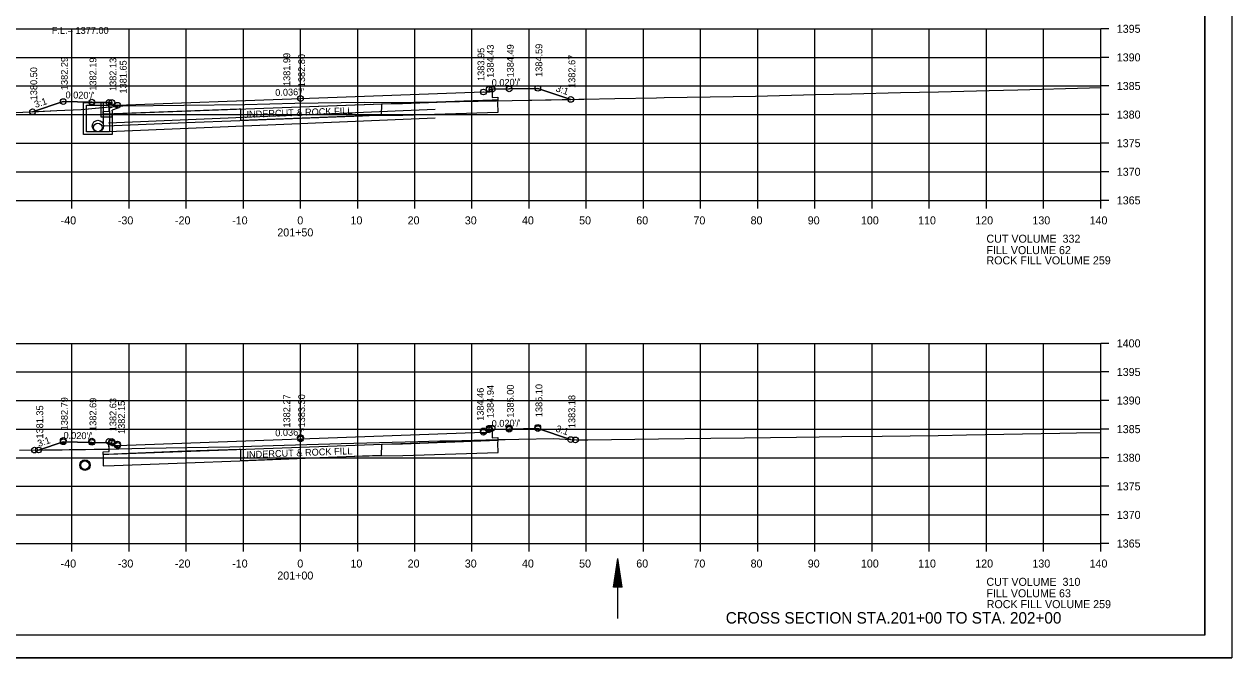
# Model space of a CAD drawing. Extents: x 1374311 to 1383814, y 384102 to 406278.
# Drawn here: x 1382591.7 to 1382803, y 402225 to 402335.8 of the extents above; entities that cross this region are included whole.
import ezdxf

# ---------------------------------------------------------------- set-up
doc = ezdxf.new("R2010")
doc.units = 0
for name, color, linetype in [('R_Axis', 7, 'Continuous'), ('R_Axis Annot', 7, 'Continuous'), ('R_Border', 7, 'Continuous'), ('R_Draft', 7, 'Continuous'), ('R_Exist Surface', 7, 'Continuous'), ('R_Fin Surface', 7, 'Continuous'), ('R_Grid', 7, 'Continuous'), ('R_No Plot', 7, 'Continuous'), ('R_Water', 7, 'Continuous'), ('R_Water Annot', 7, 'Continuous'), ('R_Xsect Elev', 7, 'Continuous'), ('R_Xsect Slope', 7, 'Continuous')]:
    doc.layers.add(name, color=color, linetype=linetype)

msp = doc.modelspace()

# ---------------------------------------------------------------- linework, layer by layer
at = {"layer": 'R_Axis'}
for p, q in [((1382780.07, 402305), (1382780.07, 402335)), ((1382781.47, 402335), (1382780.07, 402335)), ((1382781.47, 402330), (1382780.07, 402330)), ((1382781.47, 402325), (1382780.07, 402325)), ((1382781.47, 402320), (1382780.07, 402320)), ((1382781.47, 402315), (1382780.07, 402315)), ((1382781.47, 402310), (1382780.07, 402310)), ((1382500.07, 402305), (1382780.07, 402305)), ((1382600.07, 402303.6), (1382600.07, 402305)), ((1382610.07, 402303.6), (1382610.07, 402305)), ((1382620.07, 402303.6), (1382620.07, 402305)), ((1382630.07, 402303.6), (1382630.07, 402305)), ((1382640.07, 402303.6), (1382640.07, 402305)), ((1382650.07, 402303.6), (1382650.07, 402305)), ((1382660.07, 402303.6), (1382660.07, 402305)), ((1382670.07, 402303.6), (1382670.07, 402305)), ((1382680.07, 402303.6), (1382680.07, 402305)), ((1382690.07, 402303.6), (1382690.07, 402305)), ((1382700.07, 402303.6), (1382700.07, 402305)), ((1382710.07, 402303.6), (1382710.07, 402305)), ((1382720.07, 402303.6), (1382720.07, 402305)), ((1382730.07, 402303.6), (1382730.07, 402305)), ((1382740.07, 402303.6), (1382740.07, 402305)), ((1382750.07, 402303.6), (1382750.07, 402305)), ((1382760.07, 402303.6), (1382760.07, 402305)), ((1382770.07, 402303.6), (1382770.07, 402305)), ((1382780.07, 402303.6), (1382780.07, 402305)), ((1382781.47, 402305), (1382780.07, 402305)), ((1382780.07, 402245), (1382780.07, 402280)), ((1382781.47, 402280), (1382780.07, 402280)), ((1382781.47, 402275), (1382780.07, 402275)), ((1382781.47, 402270), (1382780.07, 402270)), ((1382781.47, 402265), (1382780.07, 402265)), ((1382781.47, 402260), (1382780.07, 402260)), ((1382781.47, 402255), (1382780.07, 402255)), ((1382781.47, 402250), (1382780.07, 402250)), ((1382500.07, 402245), (1382780.07, 402245)), ((1382600.07, 402243.6), (1382600.07, 402245)), ((1382610.07, 402243.6), (1382610.07, 402245)), ((1382620.07, 402243.6), (1382620.07, 402245)), ((1382630.07, 402243.6), (1382630.07, 402245)), ((1382640.07, 402243.6), (1382640.07, 402245)), ((1382650.07, 402243.6), (1382650.07, 402245)), ((1382660.07, 402243.6), (1382660.07, 402245)), ((1382670.07, 402243.6), (1382670.07, 402245)), ((1382680.07, 402243.6), (1382680.07, 402245)), ((1382690.07, 402243.6), (1382690.07, 402245)), ((1382700.07, 402243.6), (1382700.07, 402245)), ((1382710.07, 402243.6), (1382710.07, 402245)), ((1382720.07, 402243.6), (1382720.07, 402245)), ((1382730.07, 402243.6), (1382730.07, 402245)), ((1382740.07, 402243.6), (1382740.07, 402245)), ((1382750.07, 402243.6), (1382750.07, 402245)), ((1382760.07, 402243.6), (1382760.07, 402245)), ((1382770.07, 402243.6), (1382770.07, 402245)), ((1382780.07, 402243.6), (1382780.07, 402245)), ((1382781.47, 402245), (1382780.07, 402245))]:
    msp.add_line(p, q, dxfattribs=at)
at = {"layer": 'R_Border'}
for q in [(1382798.25, 402434.46), (1382482.07, 402229)]:
    msp.add_line((1382798.25, 402229), q, dxfattribs=at)
at = {"layer": 'R_Draft'}
for p, q in [((1382694.82, 402237.39), (1382695.57, 402242.39)), ((1382694.95, 402237.39), (1382695.57, 402241.56)), ((1382696.32, 402237.39), (1382695.57, 402242.39)), ((1382696.2, 402237.39), (1382695.57, 402241.56)), ((1382695.07, 402237.39), (1382695.57, 402240.7)), ((1382695.2, 402237.39), (1382695.57, 402239.87)), ((1382696.07, 402237.39), (1382695.57, 402240.7)), ((1382695.94, 402237.39), (1382695.57, 402239.87)), ((1382696.32, 402237.39), (1382694.82, 402237.39)), ((1382695.33, 402237.39), (1382695.57, 402239.02)), ((1382695.45, 402237.39), (1382695.57, 402238.18)), ((1382695.81, 402237.39), (1382695.57, 402239.02)), ((1382695.69, 402237.39), (1382695.57, 402238.18))]:
    msp.add_line(p, q, dxfattribs=at)
at = {"layer": 'R_Exist Surface'}
for points in [[(1382590.35, 402320.37), (1382597.42, 402320.69), (1382601.72, 402320.9), (1382608.61, 402321.52), (1382608.86, 402321.54), (1382608.96, 402321.55), (1382630.32, 402321.77), (1382639.06, 402321.98), (1382651.27, 402322.15), (1382652.39, 402322.13), (1382659.9, 402322.17), (1382664.69, 402322.25), (1382674.33, 402322.43), (1382677.12, 402322.47), (1382688.78, 402322.69), (1382689.62, 402322.7), (1382695.05, 402322.81), (1382702.33, 402322.94), (1382703.69, 402322.96), (1382715.77, 402323.18), (1382719.69, 402323.25), (1382730.17, 402323.5), (1382736.47, 402323.64), (1382745.05, 402323.85), (1382751.67, 402324), (1382760.55, 402324.2), (1382765.59, 402324.32), (1382778.12, 402324.67), (1382780.07, 402324.73)], [(1382590.89, 402261.3), (1382608.29, 402261.54), (1382612.84, 402261.67), (1382627.68, 402261.93), (1382637.22, 402262.19), (1382647.16, 402262.47), (1382660.61, 402262.83), (1382664.43, 402262.94), (1382666.21, 402262.95), (1382678.28, 402263.27), (1382684.4, 402263.34), (1382688.31, 402263.11), (1382690.31, 402263.14), (1382702.71, 402263.31), (1382711.83, 402263.43), (1382717.75, 402263.5), (1382726.83, 402263.6), (1382734.78, 402263.7), (1382741.8, 402263.78), (1382751.61, 402263.91), (1382756.61, 402264), (1382772.91, 402264.29), (1382775.83, 402264.34), (1382780.07, 402264.42)]]:
    msp.add_lwpolyline(points, dxfattribs=at)
msp.add_circle((1382602.36, 402258.71), 0.917, dxfattribs=at)
at = {"layer": 'R_Fin Surface'}
for p, q in [((1382657.93, 402321.88), (1382654.21, 402321.83)), ((1382674.62, 402322.53), (1382657.93, 402321.88)), ((1382674.58, 402322.03), (1382674.62, 402322.53)), ((1382607.41, 402320.12), (1382605.56, 402320.06)), ((1382605.56, 402320.06), (1382605.56, 402320.05)), ((1382674.62, 402263.03), (1382657.93, 402262.39)), ((1382674.58, 402262.53), (1382674.62, 402263.03)), ((1382607.41, 402260.63), (1382605.56, 402260.57)), ((1382605.56, 402260.57), (1382605.56, 402260.56)), ((1382657.93, 402262.39), (1382654.21, 402262.33))]:
    msp.add_line(p, q, dxfattribs=at)
for points in [[(1382593.2, 402320.5), (1382593.21, 402320.5), (1382598.56, 402322.28), (1382603.56, 402322.18), (1382603.56, 402322.18), (1382603.56, 402322.18), (1382606.56, 402322.12), (1382607.06, 402322.12), (1382607.06, 402322.12), (1382607.07, 402321.62), (1382607.07, 402321.62), (1382608.07, 402321.64), (1382608.07, 402321.64), (1382640.04, 402322.79), (1382640.07, 402322.79), (1382672.04, 402323.95), (1382672.07, 402323.95), (1382673.07, 402323.93), (1382673.07, 402323.93), (1382673.07, 402323.93), (1382673.08, 402324.43), (1382673.58, 402324.43), (1382673.58, 402324.43), (1382673.58, 402324.43), (1382676.58, 402324.49), (1382681.58, 402324.59), (1382681.58, 402324.59), (1382681.59, 402324.58), (1382687.35, 402322.66)], [(1382673.58, 402324.43), (1382673.59, 402322.99), (1382674.59, 402323.04), (1382674.58, 402322.54), (1382673.58, 402322.5), (1382640.07, 402321.29), (1382606.56, 402320.09), (1382605.56, 402320.05), (1382605.57, 402320.55), (1382606.57, 402320.57), (1382606.56, 402322.12)], [(1382605.56, 402320.05), (1382605.57, 402318.06), (1382607.48, 402318.12), (1382620.09, 402318.61), (1382629.43, 402318.94), (1382650.94, 402319.81), (1382652.1, 402319.84), (1382657.95, 402319.88), (1382674.62, 402320.42), (1382674.58, 402322.03)], [(1382654.21, 402321.83), (1382654.17, 402319.88), (1382629.61, 402318.95), (1382629.62, 402320.96), (1382629.35, 402320.94), (1382620.02, 402320.61), (1382607.41, 402320.12)], [(1382594.25, 402261.35), (1382594.25, 402261.35), (1382598.56, 402262.79), (1382603.55, 402262.69), (1382603.56, 402262.69), (1382603.57, 402262.69), (1382606.56, 402262.63), (1382606.56, 402262.63), (1382607.06, 402262.63), (1382607.07, 402262.13), (1382607.07, 402262.13), (1382607.07, 402262.13), (1382608.07, 402262.15), (1382608.12, 402262.15), (1382640.07, 402263.3), (1382640.12, 402263.3), (1382672.07, 402264.45), (1382673.07, 402264.43), (1382673.07, 402264.43), (1382673.07, 402264.43), (1382673.08, 402264.93), (1382673.58, 402264.93), (1382673.58, 402264.93), (1382673.59, 402264.93), (1382676.58, 402264.99), (1382681.57, 402265.09), (1382681.58, 402265.09), (1382687.33, 402263.17), (1382687.34, 402263.17)], [(1382673.58, 402264.93), (1382673.59, 402263.49), (1382674.59, 402263.54), (1382674.58, 402263.04), (1382673.58, 402263), (1382640.07, 402261.8), (1382606.56, 402260.59), (1382605.56, 402260.56), (1382605.57, 402261.06), (1382606.57, 402261.08), (1382606.56, 402262.63)], [(1382605.56, 402260.56), (1382605.57, 402258.56), (1382607.48, 402258.63), (1382620.09, 402259.12), (1382629.43, 402259.44), (1382650.94, 402260.31), (1382652.1, 402260.34), (1382657.95, 402260.39), (1382674.62, 402260.93), (1382674.58, 402262.53)], [(1382654.21, 402262.33), (1382654.17, 402260.38), (1382629.61, 402259.46), (1382629.62, 402261.46), (1382629.35, 402261.44), (1382620.02, 402261.12), (1382607.41, 402260.63)]]:
    msp.add_lwpolyline(points, dxfattribs=at)
at = {"layer": 'R_Grid'}
for p, q in [((1382500.07, 402335), (1382780.07, 402335)), ((1382600.07, 402305), (1382600.07, 402335)), ((1382610.07, 402305), (1382610.07, 402335)), ((1382620.07, 402305), (1382620.07, 402335)), ((1382630.07, 402305), (1382630.07, 402335)), ((1382640.07, 402305), (1382640.07, 402335)), ((1382650.07, 402305), (1382650.07, 402335)), ((1382660.07, 402305), (1382660.07, 402335)), ((1382670.07, 402305), (1382670.07, 402335)), ((1382680.07, 402305), (1382680.07, 402335)), ((1382690.07, 402305), (1382690.07, 402335)), ((1382700.07, 402305), (1382700.07, 402335)), ((1382710.07, 402305), (1382710.07, 402335)), ((1382720.07, 402305), (1382720.07, 402335)), ((1382730.07, 402305), (1382730.07, 402335)), ((1382740.07, 402305), (1382740.07, 402335)), ((1382750.07, 402305), (1382750.07, 402335)), ((1382760.07, 402305), (1382760.07, 402335)), ((1382770.07, 402305), (1382770.07, 402335)), ((1382780.07, 402305), (1382780.07, 402335)), ((1382500.07, 402330), (1382780.07, 402330)), ((1382500.07, 402325), (1382780.07, 402325)), ((1382500.07, 402320), (1382780.07, 402320)), ((1382500.07, 402315), (1382780.07, 402315)), ((1382500.07, 402310), (1382780.07, 402310)), ((1382500.07, 402305), (1382780.07, 402305)), ((1382500.07, 402280), (1382780.07, 402280)), ((1382600.07, 402245), (1382600.07, 402280)), ((1382610.07, 402245), (1382610.07, 402280)), ((1382620.07, 402245), (1382620.07, 402280)), ((1382630.07, 402245), (1382630.07, 402280)), ((1382640.07, 402245), (1382640.07, 402280)), ((1382650.07, 402245), (1382650.07, 402280)), ((1382660.07, 402245), (1382660.07, 402280)), ((1382670.07, 402245), (1382670.07, 402280)), ((1382680.07, 402245), (1382680.07, 402280)), ((1382690.07, 402245), (1382690.07, 402280)), ((1382700.07, 402245), (1382700.07, 402280)), ((1382710.07, 402245), (1382710.07, 402280)), ((1382720.07, 402245), (1382720.07, 402280)), ((1382730.07, 402245), (1382730.07, 402280)), ((1382740.07, 402245), (1382740.07, 402280)), ((1382750.07, 402245), (1382750.07, 402280)), ((1382760.07, 402245), (1382760.07, 402280)), ((1382770.07, 402245), (1382770.07, 402280)), ((1382780.07, 402245), (1382780.07, 402280)), ((1382500.07, 402275), (1382780.07, 402275)), ((1382500.07, 402270), (1382780.07, 402270)), ((1382500.07, 402265), (1382780.07, 402265)), ((1382500.07, 402260), (1382780.07, 402260)), ((1382500.07, 402255), (1382780.07, 402255)), ((1382500.07, 402250), (1382780.07, 402250)), ((1382500.07, 402245), (1382780.07, 402245))]:
    msp.add_line(p, q, dxfattribs=at)
at = {"layer": 'R_No Plot'}
msp.add_line((1382469.67, 402225.02), (1382803, 402225.02), dxfattribs=at)
for points in [[(1382469.66, 402438.35), (1382803, 402438.35), (1382803, 402225.01), (1382469.66, 402225.01)], [(1382715.99, 402434.46), (1382715.99, 402424.58), (1382751.72, 402424.58), (1382751.72, 402421.66), (1382774.92, 402421.66), (1382774.92, 402397.32), (1382798.25, 402397.32), (1382798.25, 402229), (1382482.07, 402229), (1382482.07, 402434.46)], [(1382668.63, 402322.32), (1382674.33, 402322.43), (1382677.12, 402322.47), (1382687.35, 402322.66), (1382681.59, 402324.58), (1382681.58, 402324.59), (1382681.58, 402324.59), (1382676.58, 402324.49), (1382673.58, 402324.43), (1382673.58, 402324.43), (1382673.59, 402322.99), (1382674.59, 402323.04), (1382674.58, 402322.54), (1382673.58, 402322.5)], [(1382593.2, 402320.5), (1382597.42, 402320.69), (1382601.72, 402320.9), (1382606.57, 402321.34), (1382606.56, 402322.12), (1382603.56, 402322.18), (1382603.56, 402322.18), (1382603.56, 402322.18), (1382598.56, 402322.28), (1382593.21, 402320.5)], [(1382606.57, 402321.34), (1382608.61, 402321.52), (1382608.86, 402321.54), (1382608.96, 402321.55), (1382630.32, 402321.77), (1382639.06, 402321.98), (1382651.27, 402322.15), (1382652.39, 402322.13), (1382659.9, 402322.17), (1382664.69, 402322.25), (1382668.63, 402322.32), (1382640.07, 402321.29), (1382606.56, 402320.09), (1382605.56, 402320.05), (1382605.57, 402320.55), (1382606.57, 402320.57)], [(1382674.58, 402263.17), (1382678.28, 402263.27), (1382684.4, 402263.34), (1382687.34, 402263.17), (1382687.33, 402263.17), (1382681.58, 402265.09), (1382681.57, 402265.09), (1382676.58, 402264.99), (1382673.59, 402264.93), (1382673.58, 402264.93), (1382673.59, 402263.49), (1382674.59, 402263.54)], [(1382594.25, 402261.35), (1382606.57, 402261.52), (1382606.56, 402262.63), (1382603.57, 402262.69), (1382603.56, 402262.69), (1382603.55, 402262.69), (1382598.56, 402262.79), (1382594.25, 402261.35)], [(1382606.57, 402261.52), (1382608.29, 402261.54), (1382612.84, 402261.67), (1382627.68, 402261.93), (1382637.22, 402262.19), (1382647.16, 402262.47), (1382660.61, 402262.83), (1382664.43, 402262.94), (1382666.21, 402262.95), (1382674.58, 402263.17), (1382674.58, 402263.04), (1382673.58, 402263), (1382640.07, 402261.8), (1382606.56, 402260.59), (1382605.56, 402260.56), (1382605.57, 402261.06), (1382606.57, 402261.08)]]:
    msp.add_lwpolyline(points, close=True, dxfattribs=at)
for centre in [(1382672.07, 402323.95), (1382672.07, 402323.95), (1382672.07, 402323.95), (1382673.08, 402324.43), (1382673.08, 402324.43), (1382673.08, 402324.43), (1382673.58, 402324.43), (1382673.58, 402324.43), (1382676.58, 402324.49), (1382676.58, 402324.49), (1382676.58, 402324.49), (1382681.58, 402324.59), (1382681.58, 402324.59), (1382681.58, 402324.59), (1382598.56, 402322.28), (1382598.56, 402322.28), (1382598.56, 402322.28), (1382603.56, 402322.18), (1382603.56, 402322.18), (1382603.56, 402322.18), (1382606.56, 402322.12), (1382606.56, 402322.12), (1382607.06, 402322.12), (1382607.06, 402322.12), (1382607.06, 402322.12), (1382608.07, 402321.64), (1382608.07, 402321.64), (1382608.07, 402321.64), (1382640.07, 402322.79), (1382640.07, 402322.79), (1382640.07, 402322.79), (1382687.35, 402322.66), (1382687.35, 402322.66), (1382687.35, 402322.66), (1382593.2, 402320.5), (1382593.2, 402320.5), (1382593.2, 402320.5), (1382593.2, 402320.5), (1382593.2, 402320.5), (1382593.2, 402320.5), (1382672.07, 402264.68), (1382672.07, 402264.68), (1382672.07, 402264.45), (1382673.08, 402265.16), (1382673.08, 402265.16), (1382673.08, 402264.93), (1382673.58, 402265.16), (1382673.58, 402265.16), (1382676.58, 402265.22), (1382676.58, 402265.22), (1382676.58, 402264.99), (1382681.58, 402265.32), (1382681.58, 402265.32), (1382681.58, 402265.09), (1382598.56, 402263.01), (1382598.56, 402263.01), (1382598.56, 402262.79), (1382603.56, 402262.91), (1382603.56, 402262.91), (1382603.56, 402262.69), (1382606.56, 402262.85), (1382606.56, 402262.85), (1382607.06, 402262.85), (1382607.06, 402262.85), (1382607.06, 402262.63), (1382608.07, 402262.37), (1382608.07, 402262.37), (1382608.07, 402262.15), (1382640.07, 402263.52), (1382640.07, 402263.52), (1382640.07, 402263.3), (1382687.34, 402263.17), (1382688.16, 402263.12), (1382688.16, 402263.12), (1382593.54, 402261.34), (1382593.54, 402261.34), (1382593.54, 402261.34), (1382593.54, 402261.34), (1382594.25, 402261.35), (1382594.25, 402261.35)]:
    msp.add_circle(centre, 0.5, dxfattribs=at)
at = {"layer": 'R_Water'}
for p, q in [((1382602.13, 402322.14), (1382606.88, 402322.14)), ((1382602.13, 402320.64), (1382602.13, 402322.14)), ((1382606.96, 402321.98), (1382606.63, 402321.64)), ((1382606.96, 402321.98), (1382606.88, 402322.14)), ((1382602.63, 402320.64), (1382602.63, 402321.64)), ((1382602.63, 402321.64), (1382606.63, 402321.64)), ((1382663.61, 402320.89), (1382606.45, 402318.5)), ((1382608.13, 402321.66), (1382606.63, 402321.14)), ((1382606.63, 402320.64), (1382606.63, 402321.14)), ((1382608.13, 402321.13), (1382607.13, 402320.79)), ((1382607.13, 402320.64), (1382607.13, 402320.79)), ((1382663.61, 402319.39), (1382606.45, 402317)), ((1382695.57, 402231.89), (1382695.57, 402242.39))]:
    msp.add_line(p, q, dxfattribs=at)
for points in [[(1382605.13, 402322.13), (1382605.13, 402319.6), (1382607.13, 402319.6), (1382607.13, 402320.1), (1382605.63, 402320.1), (1382605.63, 402322.12)], [(1382607.13, 402320.64), (1382607.13, 402316.5), (1382604.63, 402316.5), (1382602.13, 402316.5), (1382602.13, 402320.64)], [(1382606.63, 402320.64), (1382606.63, 402317), (1382604.63, 402317), (1382602.63, 402317), (1382602.63, 402320.64)], [(1382608.13, 402321.13), (1382608.13, 402321.66)]]:
    msp.add_lwpolyline(points, dxfattribs=at)
for centre, radius in [((1382604.63, 402318), 1), ((1382604.63, 402317.75), 0.75), ((1382602.36, 402258.71), 0.75)]:
    msp.add_circle(centre, radius, dxfattribs=at)

# ---------------------------------------------------------------- texts
at = {"layer": 'R_Axis Annot'}
for s, p in [('1395', (1382782.87, 402334.3)), ('1390', (1382782.87, 402329.3)), ('1385', (1382782.87, 402324.3)), ('1380', (1382782.87, 402319.3)), ('1375', (1382782.87, 402314.3)), ('1370', (1382782.87, 402309.3)), ('1365', (1382782.87, 402304.3)), ('-40', (1382598.11, 402300.8)), ('-30', (1382608.11, 402300.8)), ('-20', (1382618.11, 402300.8)), ('-10', (1382628.11, 402300.8)), ('0', (1382639.51, 402300.8)), ('10', (1382648.81, 402300.8)), ('20', (1382658.81, 402300.8)), ('30', (1382668.81, 402300.8)), ('40', (1382678.81, 402300.8)), ('50', (1382688.81, 402300.8)), ('60', (1382698.81, 402300.8)), ('70', (1382708.81, 402300.8)), ('80', (1382718.81, 402300.8)), ('90', (1382728.81, 402300.8)), ('100', (1382738.11, 402300.8)), ('110', (1382748.11, 402300.8)), ('120', (1382758.11, 402300.8)), ('130', (1382768.11, 402300.8)), ('140', (1382778.11, 402300.8)), ('201+50', (1382636.01, 402298.7)), ('CUT VOLUME  332', (1382760.07, 402297.6)), ('FILL VOLUME 62', (1382760.07, 402295.6)), ('1400', (1382782.87, 402279.3)), ('1395', (1382782.87, 402274.3)), ('1390', (1382782.87, 402269.3)), ('1385', (1382782.87, 402264.3)), ('1380', (1382782.87, 402259.3)), ('1375', (1382782.87, 402254.3)), ('1370', (1382782.87, 402249.3)), ('1365', (1382782.87, 402244.3)), ('-40', (1382598.11, 402240.8)), ('-30', (1382608.11, 402240.8)), ('-20', (1382618.11, 402240.8)), ('-10', (1382628.11, 402240.8)), ('0', (1382639.51, 402240.8)), ('10', (1382648.81, 402240.8)), ('20', (1382658.81, 402240.8)), ('30', (1382668.81, 402240.8)), ('40', (1382678.81, 402240.8)), ('50', (1382688.81, 402240.8)), ('60', (1382698.81, 402240.8)), ('70', (1382708.81, 402240.8)), ('80', (1382718.81, 402240.8)), ('90', (1382728.81, 402240.8)), ('100', (1382738.11, 402240.8)), ('110', (1382748.11, 402240.8)), ('120', (1382758.11, 402240.8)), ('130', (1382768.11, 402240.8)), ('140', (1382778.11, 402240.8)), ('201+00', (1382636.01, 402238.7)), ('CUT VOLUME  310', (1382760.07, 402237.6)), ('FILL VOLUME 63', (1382760.07, 402235.6))]:
    msp.add_text(s, height=1.4, dxfattribs=at).set_placement(p)
at = {"layer": 'R_Draft'}
msp.add_text('CROSS SECTION STA.201+00 TO STA. 202+00', height=2, dxfattribs=at).set_placement((1382714.47, 402231))
at = {"layer": 'R_Fin Surface'}
for p in [(1382629.92, 402319.41), (1382629.92, 402259.91)]:
    msp.add_text('UNDERCUT & ROCK FILL', height=1.2, rotation=2.0786, dxfattribs=at).set_placement(p)
for p in [(1382760.07, 402293.81), (1382760.12, 402233.7)]:
    msp.add_text('ROCK FILL VOLUME 259', height=1.4, dxfattribs=at).set_placement(p)
at = {"layer": 'R_Water Annot'}
msp.add_text('F.L.= 1377.00', height=1.2, dxfattribs=at).set_placement((1382596.56, 402334.12))
at = {"layer": 'R_Xsect Elev'}
for s, p in [('1384.59', (1382682.38, 402326.59)), ('1381.99', (1382638.27, 402324.99)), ('1382.80', (1382640.87, 402324.79)), ('1383.95', (1382672.24, 402325.88)), ('1384.43', (1382673.88, 402326.43)), ('1384.49', (1382677.38, 402326.49)), ('1382.67', (1382688.15, 402324.66)), ('1380.50', (1382594, 402322.5)), ('1382.29', (1382599.36, 402324.28)), ('1382.19', (1382604.36, 402324.18)), ('1382.13', (1382607.86, 402324.12)), ('1381.65', (1382609.65, 402323.68)), ('1383.30', (1382640.87, 402265.3)), ('1384.46', (1382672.13, 402266.45)), ('1384.94', (1382673.88, 402266.93)), ('1385.00', (1382677.38, 402266.99)), ('1385.10', (1382682.38, 402267.09)), ('1381.35', (1382595.05, 402263.35)), ('1382.79', (1382599.36, 402264.79)), ('1382.69', (1382604.36, 402264.69)), ('1382.63', (1382607.86, 402264.63)), ('1382.15', (1382609.36, 402264.15)), ('1382.27', (1382638.27, 402265.27)), ('1383.18', (1382688.14, 402265.17))]:
    msp.add_text(s, height=1.2, rotation=90, dxfattribs=at).set_placement(p)
at = {"layer": 'R_Xsect Slope'}
for s, rotation, p in [("0.020'/'", 1.1458, (1382673.53, 402324.98)), ("0.020'/'", 358.8542, (1382598.95, 402322.85)), ("0.036'/'", 2.0618, (1382635.67, 402323.24)), ('3:1', 341.5651, (1382684.62, 402324.1)), ('3:1', 18.4349, (1382593.72, 402321.16)), ("0.036'/'", 2.0618, (1382635.67, 402263.74)), ("0.020'/'", 1.1458, (1382673.52, 402265.38)), ('3:1', 341.5651, (1382684.62, 402264.61)), ('3:1', 18.4349, (1382594.28, 402261.87)), ("0.020'/'", 358.8542, (1382598.6, 402263.32))]:
    msp.add_text(s, height=1.2, rotation=rotation, dxfattribs=at).set_placement(p)

doc.saveas('drawing.dxf')
